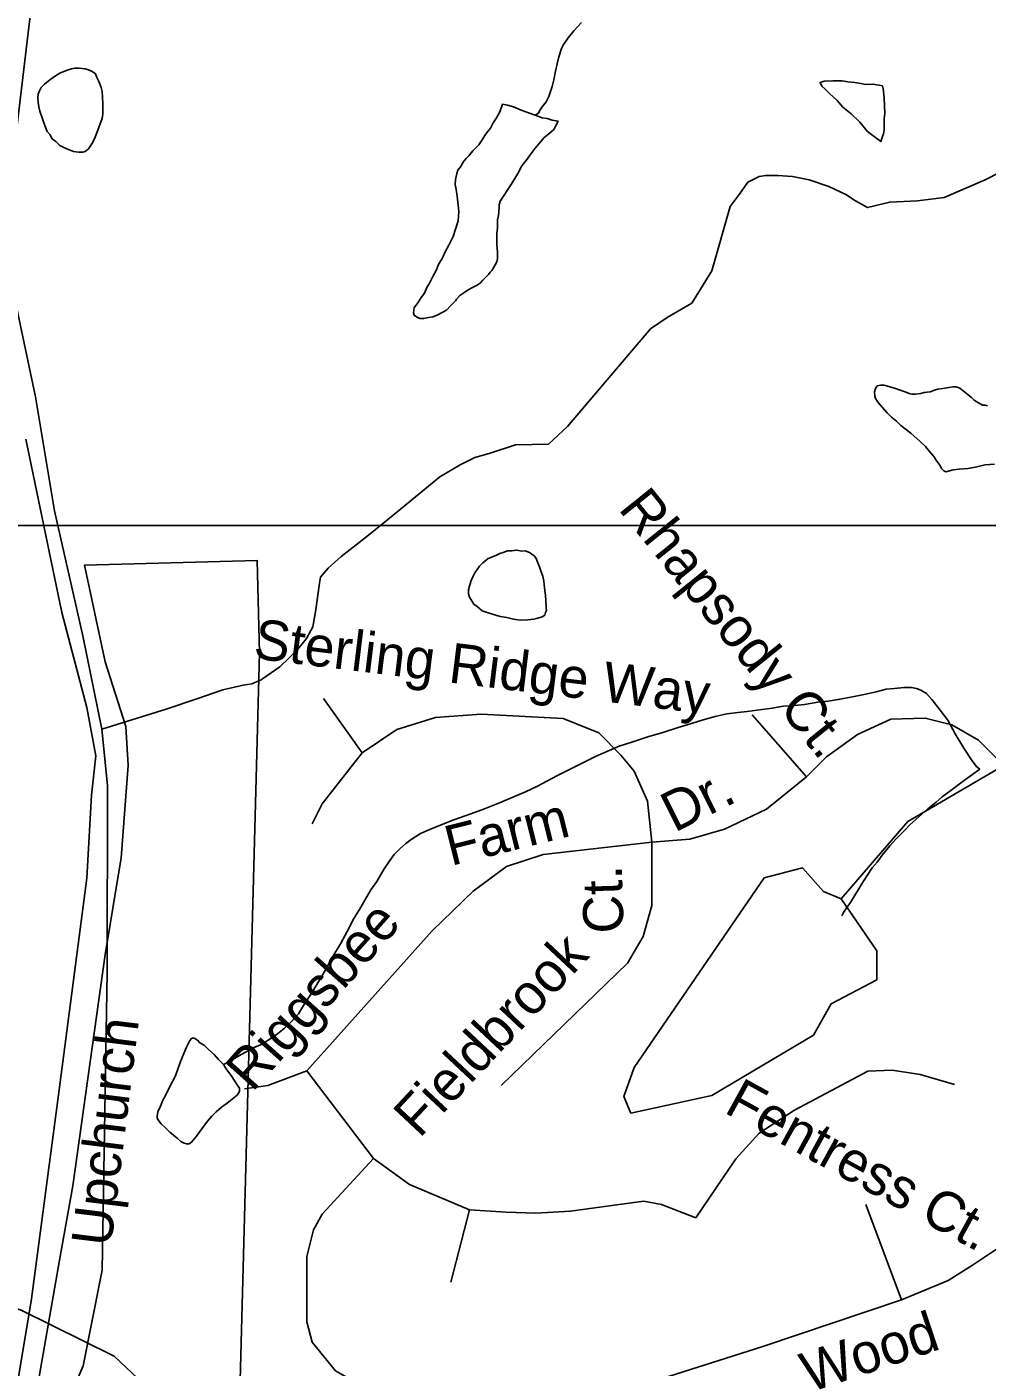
# Model space of a CAD drawing. Extents: x 2001466 to 2224147, y 644118 to 847247.
# Drawn here: x 2042019 to 2044297, y 743610 to 746791 of the extents above; entities that cross this region are included whole.
import ezdxf

# ---------------------------------------------------------------- set-up
doc = ezdxf.new("R2010")
doc.units = 0
for name, color, linetype in [('Exist Boundary Political City Limit New Hole', 7, 'Continuous'), ('Exist Hydrographic Misc Water Feature', 7, 'Continuous'), ('Exist Road Non-System Type 51', 7, 'Continuous'), ('Exist Road Non-System Type 51 Label', 7, 'Continuous'), ('Exist Road Secondary Type 51 Label', 7, 'Continuous'), ('Map Preparation Boundary City Limit Buffer Line', 7, 'Continuous'), ('Map Preparation Inset Cut Line', 7, 'Continuous')]:
    doc.layers.add(name, color=color, linetype=linetype)

msp = doc.modelspace()

# ---------------------------------------------------------------- linework, layer by layer
at = {"layer": 'Exist Boundary Political City Limit New Hole'}
for points in [[(2042000, 742618.4), (2042322.5, 742598.9), (2042710.2, 742591), (2042724.2, 742900.7), (2042478.2, 742895.2), (2042467.4, 743004.5), (2042450.9, 743081), (2042407.2, 743168.4), (2042341.6, 743250.4), (2042199.4, 743352), (2041986.2, 743510.4), (2042029.9, 743772.8), (2042095.5, 744268.3), (2042161.1, 744771), (2042172.1, 744967.8), (2042183, 745060.6), (2042161.1, 745175.4), (2042102, 745400.8), (2042016.6, 745812.1)], [(2042437.2, 743215.5), (2042509.4, 743213.8), (2042519.4, 743370.3), (2042571.2, 745305.6), (2042565.8, 745524.2), (2042155.6, 745513.2), (2042204.9, 745283.8), (2042254.1, 745130.8), (2042259.6, 745037.9), (2042243.1, 744819.2), (2042204.9, 744589.8), (2042128.4, 744040.6), (2042096.6, 743864.2), (2042037.2, 743523.8), (2042149.8, 743436.3), (2042437.2, 743215.5)]]:
    msp.add_lwpolyline(points, dxfattribs=at)
at = {"layer": 'Exist Hydrographic Misc Water Feature'}
msp.add_line((2042226.3, 743636.7), (2042296.4, 743569.6), dxfattribs=at)
msp.add_line((2042226.3, 743636.7), (2042296.4, 743569.6), dxfattribs=at)
for points in [[(2043225.1, 746581), (2043233.3, 746587), (2043235.3, 746591.2), (2043241.3, 746601.2), (2043251.3, 746613.1), (2043257.1, 746625.2), (2043261.4, 746637.2), (2043265.1, 746649.2), (2043269.4, 746665.2), (2043273.1, 746685.3), (2043277, 746703.4), (2043280.9, 746719.4), (2043287.2, 746739.1), (2043291.1, 746747), (2043303, 746765.1), (2043316.7, 746781.3), (2043335, 746801.2)], [(2042199.6, 746609.2), (2042199.2, 746597.1), (2042199.6, 746583.3), (2042197.4, 746573.1), (2042193.3, 746561.1), (2042187.7, 746545.3), (2042183.4, 746535.4), (2042179.5, 746525), (2042173.4, 746513.4), (2042165.4, 746501.2), (2042157.6, 746495.1), (2042151.8, 746493.1), (2042141.6, 746493.1), (2042129.5, 746494.9), (2042113.5, 746501), (2042105.3, 746505.1), (2042097.5, 746509.1), (2042087.7, 746519.1), (2042079.2, 746524.8), (2042073.3, 746535.1), (2042067.4, 746542.9), (2042063.5, 746552.8), (2042059.6, 746562.7), (2042055.3, 746575.1), (2042049.5, 746591), (2042047.3, 746601), (2042045.6, 746611), (2042045.4, 746622.8), (2042045.6, 746630.9), (2042049.3, 746638.9), (2042053.2, 746646.8), (2042061, 746655), (2042073.3, 746664.9), (2042081.1, 746671), (2042087.2, 746674.9), (2042097.3, 746681.1), (2042107.1, 746684.9), (2042117.2, 746689), (2042125.2, 746691.1), (2042133.2, 746693.1), (2042143, 746693.2), (2042157.6, 746691), (2042165.4, 746689.1), (2042173.6, 746685), (2042181.6, 746679.3), (2042185.3, 746671), (2042189.6, 746661), (2042193.3, 746653.2), (2042195.3, 746647.2), (2042197.4, 746637.1), (2042199.6, 746609.2)], [(2044054.9, 746584.9), (2044052.9, 746572.6), (2044053.3, 746556.8), (2044053.3, 746546.7), (2044051.2, 746536.8), (2044049.4, 746530.6), (2044045.3, 746518.7), (2044013.1, 746542.6), (2043995.1, 746564.8), (2043975, 746584.5), (2043955.1, 746600.5), (2043941.3, 746616.4), (2043923.1, 746632.5), (2043912.8, 746642.6), (2043904.8, 746650.3), (2043901.1, 746658.6), (2043911, 746662.3), (2043931.1, 746662.5), (2043953.2, 746662.4), (2043966.8, 746660.4), (2043983.2, 746658.7), (2043997.3, 746656.6), (2044008.8, 746654.4), (2044025, 746654.8), (2044040.8, 746652.8), (2044049, 746650.7), (2044051, 746644.8), (2044053.3, 746622.5), (2044054.9, 746584.9)], [(2043225.1, 746581), (2043241.3, 746575.3), (2043253.6, 746573.1), (2043265.3, 746569.2), (2043279.4, 746567.1), (2043269.2, 746547.1), (2043257.3, 746537.2), (2043245.6, 746527.2), (2043239.4, 746519.2), (2043225.3, 746503.1), (2043213.4, 746487), (2043205.8, 746477.2), (2043193.7, 746460.8), (2043183.5, 746442.9), (2043167.7, 746416.9), (2043141.8, 746377), (2043139.6, 746368.8), (2043139.6, 746361.1), (2043137.9, 746343.1), (2043135.7, 746332.9), (2043135.9, 746313), (2043133.8, 746301.2), (2043133.8, 746275.2), (2043135.9, 746255), (2043135.7, 746240.8), (2043134, 746233), (2043126.2, 746219.2), (2043122.1, 746212.9), (2043118, 746209), (2043114.1, 746203.1), (2043108, 746196.8), (2043099.8, 746189.1), (2043094.3, 746183), (2043086.1, 746177), (2043078.1, 746172.9), (2043066, 746167.1), (2043057.8, 746161), (2043046.3, 746153), (2043038.1, 746144.9), (2043036.2, 746140.8), (2043023.9, 746128.8), (2043014.3, 746118.9), (2043004.2, 746112.7), (2042992.1, 746106.8), (2042982.3, 746102.7), (2042972, 746101), (2042960.4, 746098.7), (2042952.2, 746098.7), (2042946.2, 746100.8), (2042938.2, 746106.5), (2042936.2, 746112.5), (2042938.2, 746124.8), (2042942.3, 746130.7), (2042948.3, 746138.7), (2042954.2, 746148.7), (2042962.2, 746158.8), (2042967.9, 746172.6), (2042974.3, 746182.6), (2042982.1, 746198.8), (2042989.9, 746212.7), (2042996, 746226.7), (2043004, 746240.9), (2043005.9, 746244.7), (2043011.6, 746256.8), (2043019.8, 746272.6), (2043030.1, 746293), (2043036, 746310.7), (2043042, 746330.9), (2043043.8, 746352.9), (2043043.4, 746360.7), (2043041.6, 746374.8), (2043039.7, 746388.9), (2043037.7, 746405), (2043035.4, 746416.7), (2043035.6, 746428.8), (2043039.3, 746442.8), (2043041.6, 746450.6), (2043047.5, 746458.7), (2043051.6, 746464.9), (2043053.5, 746468.7), (2043061.4, 746478.8), (2043067.6, 746484.8), (2043077.2, 746496.8), (2043085.4, 746504.8), (2043091.4, 746510.8), (2043099.4, 746523), (2043105.3, 746533.1), (2043111.3, 746541.1), (2043119.3, 746550.8), (2043125.2, 746562.9), (2043133.2, 746575.1), (2043141, 746588.9), (2043147.4, 746607), (2043159.5, 746605.1), (2043173.2, 746601), (2043191.5, 746593), (2043209.1, 746587), (2043225.1, 746581)], [(2044298.5, 745891.2), (2044292.6, 745893.4), (2044286.4, 745893), (2044272.5, 745901.3), (2044266.3, 745905), (2044260.2, 745911.2), (2044248.7, 745921.1), (2044240.3, 745927.2), (2044232.5, 745933.3), (2044224.1, 745937), (2044216.5, 745936.9), (2044206.5, 745935.2), (2044192.3, 745932.9), (2044180.6, 745931), (2044172.6, 745929), (2044162.2, 745924.9), (2044148.2, 745922.9), (2044140.2, 745920.9), (2044126.3, 745918.9), (2044118.7, 745918.9), (2044112.1, 745921.1), (2044102.7, 745925), (2044090.6, 745928.8), (2044080.1, 745932.8), (2044066.4, 745937), (2044052.7, 745940.7), (2044044.5, 745940.7), (2044036.5, 745938.7), (2044032.6, 745932.8), (2044030.3, 745924.6), (2044030.5, 745914.8), (2044032.4, 745908.9), (2044036.5, 745902.6), (2044042.4, 745894.8), (2044060.3, 745875), (2044070.5, 745865), (2044082.6, 745855), (2044092.2, 745845), (2044116.4, 745826.8), (2044138.6, 745806.8), (2044150.7, 745795.2), (2044160.7, 745783.1), (2044170.6, 745771.1), (2044176.7, 745762.8), (2044180.4, 745757), (2044184.7, 745751.1), (2044188.8, 745743.2), (2044194.6, 745737), (2044198.9, 745735.1), (2044216.7, 745739.4), (2044230.7, 745741.3), (2044252.6, 745743.2), (2044272.7, 745747.1), (2044292.6, 745751.4), (2044314.5, 745753.3)], [(2043113.1, 745529.1), (2043101.2, 745519.1), (2043093, 745511), (2043087.1, 745503), (2043081.5, 745494.9), (2043077.6, 745487), (2043073.3, 745477.1), (2043069.7, 745467.1), (2043067.2, 745454.9), (2043067.2, 745445.2), (2043069.2, 745437.2), (2043075.2, 745426.9), (2043079.5, 745421), (2043087.3, 745415), (2043099.6, 745405), (2043111.3, 745401.2), (2043123.4, 745397.3), (2043141.6, 745391.3), (2043157.8, 745389.2), (2043173.8, 745385.2), (2043189.6, 745383.2), (2043207.4, 745383.3), (2043221.8, 745385.2), (2043231.4, 745387.4), (2043241.5, 745391.2), (2043247.6, 745395.1), (2043249.5, 745401.3), (2043251.5, 745405.5), (2043251.3, 745411.6), (2043251.3, 745417.3), (2043249.5, 745441.5), (2043247.2, 745459.3), (2043245.4, 745475.4), (2043243.5, 745487.4), (2043239.2, 745497.4), (2043235.1, 745509.3), (2043231.4, 745519.3), (2043227.5, 745529.2), (2043223.4, 745535.1), (2043217.3, 745539.2), (2043211.5, 745543.4), (2043201.1, 745547.4), (2043193.1, 745547), (2043181, 745549.2), (2043169.3, 745547.3), (2043159.1, 745547.3), (2043149, 745543.1), (2043141, 745541.1), (2043133.2, 745537), (2043123.6, 745533.2), (2043113.1, 745529.1)], [(2042485.9, 744328.2), (2042503.7, 744338.1), (2042527.7, 744352.3), (2042561.7, 744370.2), (2042575.5, 744376.3), (2042591.7, 744386.4), (2042609.7, 744398.2), (2042629.4, 744414.3), (2042647.2, 744430.3), (2042663.6, 744448.5), (2042677.4, 744472.3), (2042695.2, 744498.4), (2042721.3, 744542.4), (2042744.8, 744584.6), (2042763.1, 744614.7), (2042778.7, 744644.4), (2042794.9, 744674.8), (2042808.6, 744696.6), (2042820.7, 744718.7), (2042835.1, 744742.6), (2042849, 744762.8), (2042866.6, 744792.5), (2042878.5, 744810.6), (2042890.6, 744826.6), (2042904.4, 744840.7), (2042918.3, 744852.8), (2042930.6, 744862.7), (2042952.6, 744876.8), (2042976.8, 744887), (2043002.2, 744896.9), (2043032.3, 744909), (2043072.5, 744923.1), (2043104.7, 744934.9), (2043140.6, 744949.3), (2043172.2, 744963.1), (2043202.3, 744975.2), (2043230.2, 744989.3), (2043276.3, 745013.5), (2043336.2, 745043.8), (2043368, 745059.6), (2043400.2, 745073.8), (2043424, 745083.6), (2043454.1, 745093.6), (2043492.3, 745105.7), (2043527.9, 745116.1), (2043564, 745128.1), (2043595.8, 745137.8), (2043623.9, 745146.1), (2043652, 745154), (2043679.9, 745160.4), (2043705.9, 745164.1), (2043728.1, 745166), (2043787.5, 745174.4), (2043813.8, 745178.6), (2043840, 745180.3), (2043863.8, 745182.4), (2043895.8, 745188.5), (2043920, 745190.5), (2043944, 745194.5), (2043977.6, 745200.8), (2044005.5, 745206.7), (2044033.8, 745213), (2044057.8, 745219.1), (2044077.5, 745220.9), (2044099.6, 745222.9), (2044117.9, 745222.9), (2044129.4, 745221.1), (2044139.8, 745217.1), (2044153.8, 745208.9), (2044165.9, 745194.9), (2044185.7, 745169.2), (2044204, 745145.4), (2044221.8, 745113), (2044241.7, 745079.2), (2044261.8, 745049.4), (2044271.9, 745035.3), (2044280.3, 745029.2)], [(2043951.2, 744721.4), (2044109.1, 744905.2), (2044484.1, 745123.9), (2044559.1, 745115.9), (2044909.2, 744780.6)], [(2043952.6, 744680.9), (2043956.5, 744688.8), (2043964.5, 744701), (2043972.9, 744712.7), (2043982.7, 744728.7), (2043992.8, 744745), (2043998.5, 744754.7), (2044012.5, 744776.9), (2044024.4, 744794.9), (2044036.5, 744808.9), (2044048.6, 744824.9), (2044066.2, 744847), (2044082.4, 744864.9), (2044100.2, 744882.8), (2044114, 744897), (2044136.1, 744917.1), (2044156.2, 744935.2), (2044176.3, 744951.2), (2044190.3, 744963.3), (2044214.5, 744981.1), (2044240.3, 745001.1), (2044280.3, 745029.2)], [(2043951.2, 744721.4), (2043909.1, 744738.7), (2043859.1, 744795.5), (2043768.3, 744771.1), (2043460.1, 744321.3), (2043435.3, 744252.9), (2043452.1, 744213.2), (2043644.2, 744255.2), (2043885.1, 744398), (2043927.2, 744472.5), (2044035.2, 744529.4), (2044035.2, 744598.4), (2043951.2, 744721.4)], [(2042485.9, 744328.2), (2042473.8, 744340.1), (2042463.5, 744351.9), (2042449.8, 744364.1), (2042439.5, 744374.2), (2042429.5, 744379.8), (2042423.5, 744385.9), (2042417.6, 744390.1), (2042413.5, 744391.9), (2042409.4, 744390.1), (2042405.3, 744385.8), (2042397.5, 744370), (2042383.8, 744335.9), (2042371.7, 744301.7), (2042355.7, 744271.7), (2042346, 744251.7), (2042341.7, 744243.8), (2042336, 744229.7), (2042329.8, 744216), (2042328.2, 744205.7), (2042327.8, 744201.7), (2042329.8, 744197.7), (2042337.8, 744188), (2042347.7, 744177.9), (2042357.9, 744167.9), (2042376, 744153.8), (2042384, 744145.7), (2042392, 744142.1), (2042397.9, 744139.9), (2042403.8, 744139.9), (2042410, 744143.8), (2042421.7, 744158.2), (2042434, 744175.8), (2042447.7, 744194), (2042457.8, 744205.9), (2042468, 744216.1), (2042479.9, 744226.1), (2042498, 744240), (2042518.1, 744256), (2042523.6, 744264.1), (2042523.6, 744272.2), (2042519.5, 744278.1), (2042503.5, 744302), (2042493.7, 744316), (2042485.9, 744328.2)], [(2041650.7, 743852.3), (2041772.3, 743810.5), (2042004.2, 743746.7), (2042226.3, 743636.7)], [(2041650.7, 743852.3), (2041772.3, 743810.5), (2042004.2, 743746.7), (2042226.3, 743636.7)]]:
    msp.add_lwpolyline(points, dxfattribs=at)
at = {"layer": 'Exist Road Non-System Type 51'}
for points in [[(2042067, 743413.5), (2042152.3, 743613.5), (2042197.6, 743840.2), (2042209.6, 744546.9), (2042210.3, 744990.7), (2042197, 745124), (2042151.7, 745345.4), (2042084.5, 745642.5), (2042039.4, 745913), (2041973.4, 746227.9), (2041971.8, 746332.5), (2041991.1, 746517.7), (2042052.3, 747029.8), (2042073.5, 747277.3)], [(2044511.5, 746533.1), (2044466.7, 746517.3), (2044427.2, 746504.2), (2044364, 746464.6), (2044292.9, 746427.7), (2044195.5, 746385.6), (2044132.3, 746377.7), (2044066.4, 746375), (2044013.8, 746361.9), (2043984.8, 746377.7), (2043962.4, 746393.1), (2043922.1, 746411.9), (2043874.7, 746427.7), (2043835.2, 746435.6), (2043801, 746438.3), (2043772, 746438.3), (2043756.2, 746435.6), (2043729.9, 746422.5), (2043711.5, 746396.1), (2043687.8, 746364.5), (2043643.8, 746211.7)], [(2043643.8, 746211.7), (2043596.4, 746135.2), (2043538.4, 746101), (2043498.9, 746074.6), (2043301.4, 745842.7), (2043256.7, 745800.6)], [(2043256.7, 745800.6), (2043178.2, 745799.1), (2043115.8, 745778.4), (2043081.6, 745769.1), (2043047.2, 745751.8), (2042998.6, 745722.8), (2042905.1, 745646.7), (2042857.7, 745607.9)], [(2042857.7, 745607.9), (2042821.7, 745578.4), (2042764.8, 745533.6), (2042734.2, 745506.2), (2042715.8, 745484.6), (2042713.5, 745470.6), (2042704.1, 745402.8), (2042697.4, 745366.9), (2042682.8, 745339.2), (2042662.3, 745313.7), (2042641.6, 745293.8)], [(2042641.6, 745293.8), (2042619.4, 745272.5), (2042577.7, 745243.5)], [(2042577.7, 745243.5), (2042574.8, 745241.4), (2042552.6, 745231.9), (2042532.5, 745228.3), (2042484.3, 745217.3), (2042421.9, 745196.6), (2042349.4, 745172.1), (2042197, 745124)], [(2042722.6, 745197.1), (2042814.8, 745068)], [(2042814.8, 745068), (2042896.4, 745123.3), (2042988.6, 745152.3), (2043096.6, 745160.2), (2043291.4, 745149.7), (2043375.7, 745115.4), (2043428.4, 745062.7), (2043460, 745024.8), (2043491.6, 744953.6), (2043502.1, 744856.1)], [(2043868.7, 745011.1), (2043739.6, 745158.6)], [(2044332.2, 745042.7), (2044276.8, 745098), (2044213.6, 745134.9), (2044150.4, 745150.7), (2044068.8, 745148.1), (2043989.8, 745111.2), (2043916.1, 745058.5), (2043868.7, 745011.1)], [(2042814.8, 745068), (2042720, 744946.8), (2042696.3, 744899.4)], [(2043868.7, 745011.1), (2043773.9, 744934.7), (2043673.8, 744887.2), (2043592.2, 744863.5), (2043502.1, 744856.1)], [(2043502.1, 744856.1), (2043244, 744827.1), (2043157.1, 744798.2), (2043078.1, 744740.2), (2042980.7, 744645.3), (2042683.1, 744313.3)], [(2043502.1, 744856.1), (2043502.1, 744705.9), (2043481, 744632.1), (2043444.2, 744568.9), (2043144, 744279)], [(2042683.1, 744313.3), (2042591, 744279), (2042535.7, 744271.1)], [(2042683.1, 744313.3), (2042841.1, 744105.1)], [(2043605.9, 743964.9), (2043700.9, 744104.6), (2043756.2, 744165.2), (2043840.5, 744220.5), (2044014.3, 744312.8), (2044072.2, 744315.4), (2044138.1, 744304.9), (2044219.7, 744281.1)], [(2042841.1, 744105.1), (2042720, 743973.4), (2042698.9, 743936.5), (2042683.1, 743873.2), (2042683.1, 743717.7), (2042696.3, 743669.8), (2042751.6, 743601.3), (2042806.9, 743569.6), (2042928, 743553.8), (2043162.4, 743535.4), (2043341.5, 743551.2), (2043541.6, 743588.1), (2043765.4, 743659.2)], [(2043068.9, 743983.4), (2042927.2, 744044), (2042841.1, 744105.1)], [(2043068.9, 743983.4), (2043024.7, 743812.1)], [(2043605.9, 743964.9), (2043524.5, 743996.5), (2043482.4, 744004.5), (2043424.4, 743996.5), (2043308.6, 743980.7), (2043226.9, 743975.5), (2043155.8, 743978.1), (2043068.9, 743983.4)], [(2044093.8, 743769.9), (2044009.6, 743996.5)], [(2044093.8, 743769.9), (2044204.7, 743815.8), (2044262.6, 743852.7), (2044357.4, 743915.9)], [(2043765.4, 743659.2), (2044093.8, 743769.9)]]:
    msp.add_lwpolyline(points, dxfattribs=at)
at = {"layer": 'Map Preparation Boundary City Limit Buffer Line'}
for points in [[(2042000, 742618.4), (2042322.5, 742598.9), (2042710.2, 742591), (2042724.2, 742900.7), (2042478.2, 742895.2), (2042467.4, 743004.5), (2042450.9, 743081), (2042407.2, 743168.4), (2042341.6, 743250.4), (2042199.4, 743352), (2041986.2, 743510.4), (2042029.9, 743772.8), (2042095.5, 744268.3), (2042161.1, 744771), (2042172.1, 744967.8), (2042183, 745060.6), (2042161.1, 745175.4), (2042102, 745400.8), (2042016.6, 745812.1)], [(2042437.2, 743215.5), (2042509.4, 743213.8), (2042519.4, 743370.3), (2042571.2, 745305.6), (2042565.8, 745524.2), (2042155.6, 745513.2), (2042204.9, 745283.8), (2042254.1, 745130.8), (2042259.6, 745037.9), (2042243.1, 744819.2), (2042204.9, 744589.8), (2042128.4, 744040.6), (2042096.6, 743864.2), (2042037.2, 743523.8), (2042149.8, 743436.3), (2042437.2, 743215.5)]]:
    msp.add_lwpolyline(points, dxfattribs=at)
at = {"layer": 'Map Preparation Inset Cut Line'}
for p, q in [((2042087.5, 745607.9), (2041467.8, 745607.9)), ((2042857.7, 745607.9), (2042087.5, 745607.9)), ((2043254.7, 745607.9), (2042857.7, 745607.9)), ((2044758, 745607.9), (2043254.7, 745607.9))]:
    msp.add_line(p, q, dxfattribs=at)

# ---------------------------------------------------------------- texts
at = {"layer": 'Exist Road Non-System Type 51 Label'}
for s, rotation, p in [('Rhapsody Ct.', 308.8259, (2043420.4, 745646.7)), ('Sterling Ridge Way', 352.9889, (2042554.4, 745292.4)), ('Dr.', 26.5902, (2043555.3, 744878)), ('Farm', 14.0508, (2043024.8, 744799.4)), ('Ct.', 91.7224, (2043435.1, 744640.6)), ('Riggsbee', 48.3975, (2042554, 744261)), ('Fieldbrook', 46.8787, (2042950.6, 744151.6)), ('Fentress Ct.', 331.2043, (2043670.3, 744215.9)), ('Wood', 18.4182, (2043875.5, 743549.4))]:
    msp.add_text(s, height=95, rotation=rotation, dxfattribs=at).set_placement(p)
at = {"layer": 'Exist Road Secondary Type 51 Label'}
msp.add_text('Upchurch', height=95, rotation=82.942, dxfattribs=at).set_placement((2042218.4, 743894))

doc.saveas('drawing.dxf')
